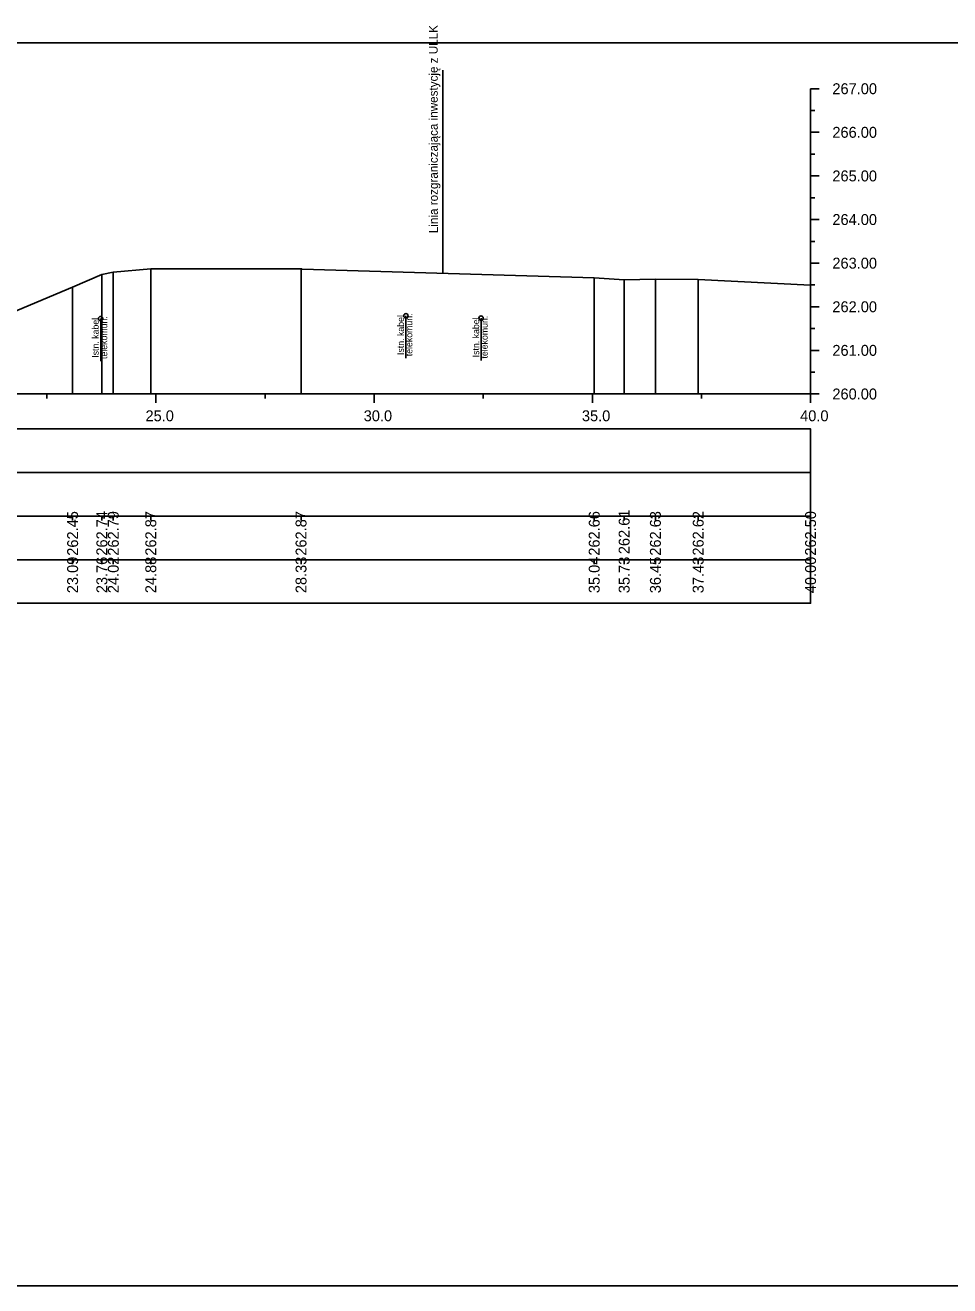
# Model space of a CAD drawing. Extents: x 6516023 to 6560129, y 5513077 to 5529206.
# Drawn here: x 6520245.47 to 6520266.65, y 5514518.16 to 5514547.06 of the extents above; entities that cross this region are included whole.
import ezdxf

# ---------------------------------------------------------------- set-up
doc = ezdxf.new("R2010")
doc.units = 0
for name, color, linetype in [('TOR_PRZEK_P-kable', 7, 'Continuous'), ('TOR_PRZEK_P-tabelka istniejace', 7, 'Continuous'), ('TOR_PRZEK_P-tabelka projektowane', 7, 'Continuous'), ('TOR_PRZEK_P-teren istniejacy', 7, 'Continuous'), ('TOR_PRZEK_P-uklad odniesienia', 7, 'Continuous'), ('TOR_PS_T-granica PKP-projektowana', 7, 'Continuous'), ('TOR_RAMKI-ramka+tabelka 1', 7, 'Continuous')]:
    doc.layers.add(name, color=color, linetype=linetype)

msp = doc.modelspace()

# ---------------------------------------------------------------- linework, layer by layer
at = {"layer": 'TOR_PRZEK_P-kable'}
for p, q in [((6520254.191, 5514540.398), (6520254.191, 5514539.424)), ((6520247.197, 5514540.335), (6520247.197, 5514539.361)), ((6520255.914, 5514540.345), (6520255.914, 5514539.371))]:
    msp.add_line(p, q, dxfattribs=at)
for centre in [(6520247.197, 5514540.335), (6520254.191, 5514540.398), (6520255.914, 5514540.345)]:
    msp.add_circle(centre, 0.05, dxfattribs=at)
at = {"layer": 'TOR_PRZEK_P-tabelka istniejace'}
for p, q in [((6520246.554, 5514535.706), (6520246.554, 5514535.806)), ((6520247.224, 5514535.706), (6520247.224, 5514535.806)), ((6520247.486, 5514535.706), (6520247.486, 5514535.806)), ((6520248.345, 5514535.706), (6520248.345, 5514535.806)), ((6520251.788, 5514535.706), (6520251.788, 5514535.806)), ((6520258.506, 5514535.706), (6520258.506, 5514535.806)), ((6520259.192, 5514535.706), (6520259.192, 5514535.806)), ((6520259.908, 5514535.706), (6520259.908, 5514535.806)), ((6520260.888, 5514535.706), (6520260.888, 5514535.806)), ((6520263.463, 5514535.706), (6520263.463, 5514535.806)), ((6520179.663, 5514534.806), (6520263.463, 5514534.806)), ((6520246.554, 5514534.706), (6520246.554, 5514534.806)), ((6520247.224, 5514534.706), (6520247.224, 5514534.806)), ((6520247.486, 5514534.706), (6520247.486, 5514534.806)), ((6520248.345, 5514534.706), (6520248.345, 5514534.806)), ((6520251.788, 5514534.706), (6520251.788, 5514534.806)), ((6520258.506, 5514534.706), (6520258.506, 5514534.806)), ((6520259.192, 5514534.706), (6520259.192, 5514534.806)), ((6520259.908, 5514534.706), (6520259.908, 5514534.806)), ((6520260.888, 5514534.706), (6520260.888, 5514534.806)), ((6520263.463, 5514534.706), (6520263.463, 5514534.806))]:
    msp.add_line(p, q, dxfattribs=at)
for points in [[(6520247.224, 5514541.344), (6520247.224, 5514538.806), (6520247.224, 5514538.676), (6520247.224, 5514538.606)], [(6520247.486, 5514541.4), (6520247.486, 5514538.806), (6520247.486, 5514538.676), (6520247.486, 5514538.606)], [(6520248.345, 5514541.473), (6520248.345, 5514538.806), (6520248.345, 5514538.676), (6520248.345, 5514538.606)], [(6520251.788, 5514541.473), (6520251.788, 5514538.806), (6520251.788, 5514538.676), (6520251.788, 5514538.606)], [(6520258.506, 5514541.266), (6520258.506, 5514538.806), (6520258.506, 5514538.676), (6520258.506, 5514538.606)], [(6520259.908, 5514541.241), (6520259.908, 5514538.806), (6520259.908, 5514538.676), (6520259.908, 5514538.606)], [(6520246.554, 5514541.054), (6520246.554, 5514538.806), (6520246.554, 5514538.676), (6520246.554, 5514538.606)], [(6520259.192, 5514541.22), (6520259.192, 5514538.806), (6520259.192, 5514538.676), (6520259.192, 5514538.606)], [(6520260.888, 5514541.23), (6520260.888, 5514538.806), (6520260.888, 5514538.676), (6520260.888, 5514538.606)], [(6520263.463, 5514541.103), (6520263.463, 5514538.806), (6520263.463, 5514538.676), (6520263.463, 5514538.606)]]:
    msp.add_lwpolyline(points, dxfattribs=at)
msp.add_lwpolyline([(6520179.663, 5514535.806), (6520179.663, 5514533.806), (6520263.463, 5514533.806), (6520263.463, 5514535.806)], close=True, dxfattribs=at)
at = {"layer": 'TOR_PRZEK_P-tabelka projektowane'}
msp.add_line((6520179.663, 5514536.806), (6520263.463, 5514536.806), dxfattribs=at)
msp.add_lwpolyline([(6520179.663, 5514537.806), (6520179.663, 5514535.806), (6520263.463, 5514535.806), (6520263.463, 5514537.806)], close=True, dxfattribs=at)
at = {"layer": 'TOR_PRZEK_P-teren istniejacy'}
msp.add_lwpolyline([(6520242.149, 5514539.204), (6520246.554, 5514541.054), (6520247.224, 5514541.344), (6520247.486, 5514541.4), (6520248.345, 5514541.473), (6520248.345, 5514541.473), (6520251.788, 5514541.473), (6520251.804, 5514541.473), (6520251.81, 5514541.472), (6520251.813, 5514541.471), (6520258.506, 5514541.266), (6520259.192, 5514541.22), (6520259.908, 5514541.241), (6520260.888, 5514541.23), (6520263.463, 5514541.103)], dxfattribs=at)
at = {"layer": 'TOR_PRZEK_P-uklad odniesienia'}
for p, q in [((6520263.463, 5514545.606), (6520263.463, 5514538.606)), ((6520263.663, 5514545.606), (6520263.463, 5514545.606)), ((6520263.563, 5514545.106), (6520263.463, 5514545.106)), ((6520263.663, 5514544.606), (6520263.463, 5514544.606)), ((6520263.563, 5514544.106), (6520263.463, 5514544.106)), ((6520263.663, 5514543.606), (6520263.463, 5514543.606)), ((6520263.563, 5514543.106), (6520263.463, 5514543.106)), ((6520263.663, 5514542.606), (6520263.463, 5514542.606)), ((6520263.563, 5514542.106), (6520263.463, 5514542.106)), ((6520263.663, 5514541.606), (6520263.463, 5514541.606)), ((6520263.563, 5514541.106), (6520263.463, 5514541.106)), ((6520263.663, 5514540.606), (6520263.463, 5514540.606)), ((6520263.563, 5514540.106), (6520263.463, 5514540.106)), ((6520263.663, 5514539.606), (6520263.463, 5514539.606)), ((6520263.563, 5514539.106), (6520263.463, 5514539.106)), ((6520183.463, 5514538.606), (6520263.463, 5514538.606)), ((6520245.963, 5514538.506), (6520245.963, 5514538.606)), ((6520248.463, 5514538.406), (6520248.463, 5514538.606)), ((6520250.963, 5514538.506), (6520250.963, 5514538.606)), ((6520253.463, 5514538.406), (6520253.463, 5514538.606)), ((6520255.963, 5514538.506), (6520255.963, 5514538.606)), ((6520258.463, 5514538.406), (6520258.463, 5514538.606)), ((6520260.963, 5514538.506), (6520260.963, 5514538.606)), ((6520263.463, 5514538.406), (6520263.463, 5514538.606)), ((6520263.663, 5514538.606), (6520263.463, 5514538.606))]:
    msp.add_line(p, q, dxfattribs=at)
at = {"layer": 'TOR_PS_T-granica PKP-projektowana'}
msp.add_line((6520255.034, 5514541.372), (6520255.034, 5514546.03), dxfattribs=at)
at = {"layer": 'TOR_RAMKI-ramka+tabelka 1'}
msp.add_lwpolyline([(6520177.013, 5514546.656), (6520424.513, 5514546.656), (6520424.513, 5514518.156), (6520177.013, 5514518.156)], close=True, dxfattribs=at)

# ---------------------------------------------------------------- texts
at = {"layer": 'TOR_PRZEK_P-kable'}
for s, height, p in [('telekomun.', 0.15, (6520247.347, 5514539.409)), ('Istn. kabel', 0.14999, (6520254.146, 5514539.5)), ('telekomun.', 0.15, (6520254.34, 5514539.472)), ('telekomun.', 0.15, (6520256.064, 5514539.419)), ('Istn. kabel', 0.14999, (6520247.152, 5514539.437)), ('Istn. kabel', 0.14999, (6520255.87, 5514539.447))]:
    msp.add_text(s, height=height, rotation=90.0511, dxfattribs=at).set_placement(p)
at = {"layer": 'TOR_PRZEK_P-tabelka istniejace'}
for s, p in [('262.45', (6520246.679, 5514534.897)), ('262.74', (6520247.349, 5514534.899)), ('262.79', (6520247.611, 5514534.898)), ('262.87', (6520248.47, 5514534.898)), ('262.87', (6520251.913, 5514534.898)), ('262.66', (6520258.631, 5514534.898)), ('262.61', (6520259.317, 5514534.933)), ('262.63', (6520260.033, 5514534.898)), ('262.62', (6520261.013, 5514534.9)), ('262.50', (6520263.588, 5514534.898)), ('23.09', (6520246.679, 5514534.038)), ('23.76', (6520247.349, 5514534.038)), ('24.02', (6520247.611, 5514534.04)), ('24.88', (6520248.47, 5514534.038)), ('28.33', (6520251.913, 5514534.038)), ('35.04', (6520258.631, 5514534.039)), ('35.73', (6520259.317, 5514534.038)), ('36.45', (6520260.033, 5514534.037)), ('37.43', (6520261.013, 5514534.038)), ('40.00', (6520263.588, 5514534.038))]:
    msp.add_text(s, height=0.25, rotation=90, dxfattribs=at).set_placement(p)
at = {"layer": 'TOR_PRZEK_P-uklad odniesienia'}
for s, p in [('267.00', (6520263.963, 5514545.481)), ('266.00', (6520263.963, 5514544.481)), ('265.00', (6520263.963, 5514543.481)), ('264.00', (6520263.963, 5514542.481)), ('263.00', (6520263.963, 5514541.481)), ('262.00', (6520263.963, 5514540.481)), ('261.00', (6520263.963, 5514539.481)), ('260.00', (6520263.963, 5514538.481)), ('25.0', (6520248.224, 5514537.981)), ('30.0', (6520253.224, 5514537.981)), ('35.0', (6520258.224, 5514537.981)), ('40.0', (6520263.224, 5514537.981))]:
    msp.add_text(s, height=0.25, dxfattribs=at).set_placement(p)
at = {"layer": 'TOR_PS_T-granica PKP-projektowana'}
msp.add_text('Linia rozgraniczająca inwestycję z ULLK', height=0.2, rotation=90.0511, dxfattribs=at).set_placement((6520254.923, 5514542.294))

doc.saveas('drawing.dxf')
